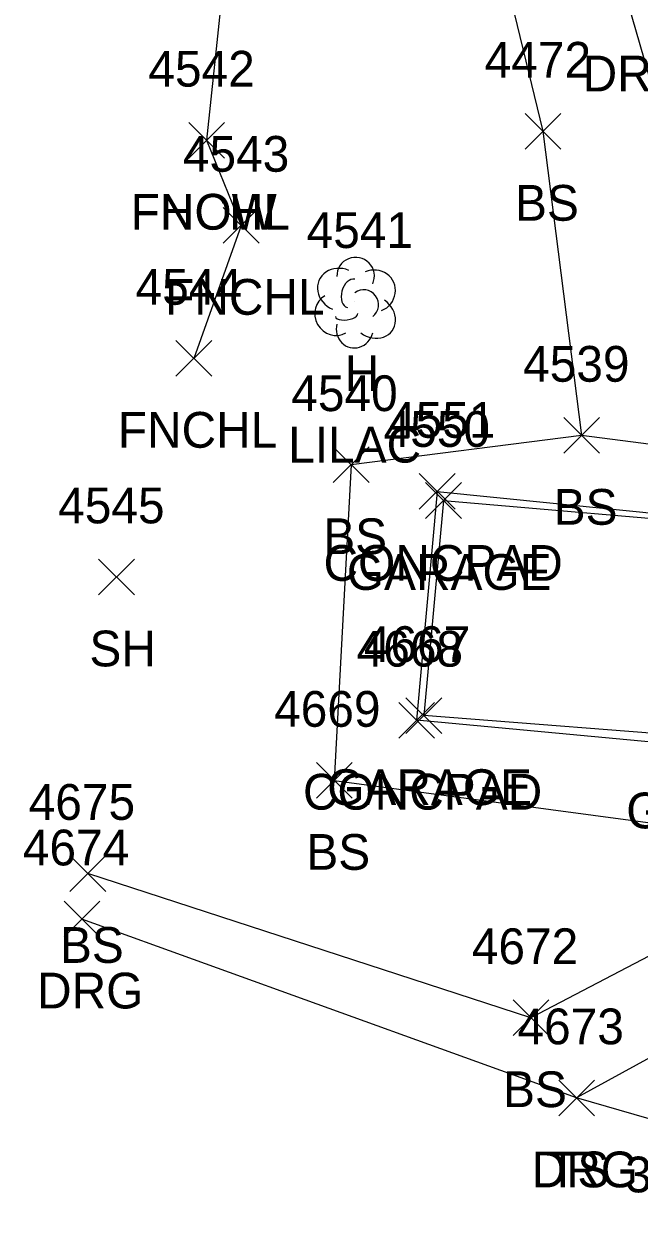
# Model space of a CAD drawing. Extents: x 1443912 to 1445411, y 621446 to 623693.
# Drawn here: x 1444821.4 to 1444855.8, y 623135.9 to 623202.8 of the extents above; entities that cross this region are included whole.
import ezdxf

# ---------------------------------------------------------------- set-up
doc = ezdxf.new("R2010")
doc.units = 0
for name, color, linetype in [('L_A', 7, 'Continuous'), ('L_C', 7, 'Continuous'), ('L_I', 7, 'Continuous'), ('L_TIC', 7, 'Continuous'), ('LBC', 7, 'Continuous'), ('LELB', 7, 'Continuous'), ('LFNC', 7, 'Continuous'), ('LS', 7, 'Continuous'), ('LTD', 7, 'Continuous'), ('R_A', 7, 'Continuous'), ('R_C', 7, 'Continuous'), ('R_I', 7, 'Continuous'), ('R_TIC', 7, 'Continuous'), ('RDG', 7, 'Continuous')]:
    doc.layers.add(name, color=color, linetype=linetype)

msp = doc.modelspace()

# ---------------------------------------------------------------- linework, layer by layer
at = {"layer": 'L_TIC'}
for points in [[(1444849.417, 623195.823), (1444851.417, 623197.823)], [(1444851.417, 623195.823), (1444849.417, 623197.823)], [(1444830.618, 623195.323), (1444832.618, 623197.323)], [(1444832.618, 623195.323), (1444830.618, 623197.323)], [(1444830.618, 623195.323), (1444832.618, 623197.323)], [(1444832.618, 623195.323), (1444830.618, 623197.323)], [(1444832.547, 623190.563), (1444834.547, 623192.563)], [(1444834.547, 623190.563), (1444832.547, 623192.563)], [(1444829.902, 623183.126), (1444831.902, 623185.126)], [(1444831.902, 623183.126), (1444829.902, 623185.126)], [(1444851.576, 623178.818), (1444853.576, 623180.818)], [(1444853.576, 623178.818), (1444851.576, 623180.818)], [(1444851.576, 623178.818), (1444853.576, 623180.818)], [(1444853.576, 623178.818), (1444851.576, 623180.818)], [(1444838.694, 623177.175), (1444840.694, 623179.175)], [(1444840.694, 623177.175), (1444838.694, 623179.175)], [(1444843.506, 623175.683), (1444845.506, 623177.683)], [(1444845.506, 623175.683), (1444843.506, 623177.683)], [(1444843.506, 623175.683), (1444845.506, 623177.683)], [(1444845.506, 623175.683), (1444843.506, 623177.683)], [(1444843.855, 623175.174), (1444845.855, 623177.174)], [(1444845.855, 623175.174), (1444843.855, 623177.174)], [(1444843.855, 623175.174), (1444845.855, 623177.174)], [(1444845.855, 623175.174), (1444843.855, 623177.174)], [(1444825.575, 623170.897), (1444827.575, 623172.897)], [(1444827.575, 623170.897), (1444825.575, 623172.897)], [(1444842.356, 623162.884), (1444844.356, 623164.884)], [(1444844.356, 623162.884), (1444842.356, 623164.884)], [(1444842.356, 623162.884), (1444844.356, 623164.884)], [(1444844.356, 623162.884), (1444842.356, 623164.884)], [(1444842.757, 623163.141), (1444844.757, 623165.141)], [(1444844.757, 623163.141), (1444842.757, 623165.141)], [(1444842.757, 623163.141), (1444844.757, 623165.141)], [(1444844.757, 623163.141), (1444842.757, 623165.141)], [(1444837.752, 623159.519), (1444839.752, 623161.519)], [(1444839.752, 623159.519), (1444837.752, 623161.519)], [(1444823.976, 623154.314), (1444825.976, 623156.314)], [(1444825.976, 623154.314), (1444823.976, 623156.314)], [(1444848.747, 623146.245), (1444850.747, 623148.245)], [(1444850.747, 623146.245), (1444848.747, 623148.245)], [(1444851.3, 623141.76), (1444853.3, 623143.76)], [(1444853.3, 623141.76), (1444851.3, 623143.76)]]:
    msp.add_lwpolyline(points, dxfattribs=at)
at = {"layer": 'LBC'}
for points in [[(1444834.425, 623222.976), (1444831.618, 623196.323)], [(1444844.855, 623176.174), (1444861.316, 623174.754), (1444860.475, 623162.837), (1444843.757, 623164.141)], [(1444844.855, 623176.174), (1444843.757, 623164.141)]]:
    msp.add_lwpolyline(points, dxfattribs=at)
at = {"layer": 'LELB'}
for points in [[(1444889.818, 623234.04), (1444885.494, 623208), (1444880.825, 623188.505), (1444872.453, 623183.102), (1444862.516, 623178.532), (1444852.576, 623179.818)], [(1444902.957, 623233.286), (1444894.586, 623205.659), (1444889.191, 623187.939), (1444879.578, 623174.577), (1444872.118, 623162.043), (1444873.893, 623154.396), (1444865.845, 623150.18), (1444852.3, 623142.76)], [(1444834.425, 623222.976), (1444845.947, 623215.264), (1444850.417, 623196.823), (1444852.576, 623179.818), (1444839.694, 623178.175), (1444838.752, 623160.519), (1444860.598, 623157.594), (1444858.828, 623151.991), (1444849.747, 623147.245), (1444824.976, 623155.314)]]:
    msp.add_lwpolyline(points, dxfattribs=at)
at = {"layer": 'LFNC'}
msp.add_lwpolyline([(1444831.618, 623196.323), (1444833.547, 623191.563), (1444830.902, 623184.126)], dxfattribs=at)
at = {"layer": 'LS'}
for points in [[(1444844.506, 623176.683), (1444864.322, 623174.689), (1444864.102, 623172.907), (1444863.303, 623163.985), (1444863.09, 623162.052), (1444843.356, 623163.884)], [(1444844.506, 623176.683), (1444843.356, 623163.884)]]:
    msp.add_lwpolyline(points, dxfattribs=at)
at = {"layer": 'LTD'}
msp.add_line((1444839.899, 623187.296), (1444839.899, 623187.296), dxfattribs=at)
msp.add_line((1444839.899, 623187.296), (1444839.899, 623187.296), dxfattribs=at)
msp.add_arc((1444839.946, 623188.73), 1.047, 335.52715, 180.95627, dxfattribs=at)
for centre, major_axis, ratio, start_param, end_param in [((1444839.107, 623187.963), (1.21, -0.512), 0.895232, 1.570796, 4.712389), ((1444840.941, 623187.88), (-1.141, -0.483), 0.949671, 1.570796, 4.712389), ((1444839.691, 623187.754), (-0.208, -0.792), 0.645439, 3.141593, 6.283185), ((1444838.816, 623186.588), (0.584, -1.042), 0.959034, 3.141593, 6.283185), ((1444840.399, 623187.13), (-0.5, 0.667), 0.989748, 3.141593, 6.283185), ((1444840.899, 623186.463), (-1.09, 0.792), 0.841452, 1.570796, 4.712389), ((1444839.441, 623186.546), (-0.625, -0.083), 0.423636, 0, 3.141593), ((1444839.9, 623185.796), (0.265, 1.061), 0.942809, 1.570796, 4.712389)]:
    msp.add_ellipse(centre, major_axis=major_axis, ratio=ratio, start_param=start_param, end_param=end_param, dxfattribs=at)
at = {"layer": 'R_TIC'}
for points in [[(1444823.648, 623151.765), (1444825.648, 623153.765)], [(1444825.648, 623151.765), (1444823.648, 623153.765)], [(1444851.3, 623141.76), (1444853.3, 623143.76)], [(1444853.3, 623141.76), (1444851.3, 623143.76)]]:
    msp.add_lwpolyline(points, dxfattribs=at)
at = {"layer": 'RDG'}
for points in [[(1444835.037, 623228.079), (1444850.979, 623229.373), (1444853.681, 623215.214), (1444855.147, 623204.057), (1444862.516, 623178.532), (1444867.375, 623173.1)], [(1444875.95, 623135.929), (1444852.3, 623142.76), (1444824.648, 623152.765)]]:
    msp.add_lwpolyline(points, dxfattribs=at)

# ---------------------------------------------------------------- texts
at = {"layer": 'L_A'}
for s, p in [('BS', (1444848.858, 623191.823)), ('FNCHL', (1444827.366, 623191.323)), ('HOW', (1444829.004, 623191.323)), ('FNCHL', (1444829.295, 623186.563)), ('H', (1444839.332, 623182.296)), ('FNCHL', (1444826.65, 623179.126)), ('BS', (1444851.017, 623174.818)), ('BS', (1444851.017, 623174.818)), ('BS', (1444838.135, 623173.175)), ('CONCPAD', (1444838.152, 623171.683)), ('CONCPAD', (1444838.152, 623171.683)), ('GARAGE', (1444839.454, 623171.174)), ('GARAGE', (1444839.454, 623171.174)), ('SH', (1444825.064, 623166.897)), ('CONCPAD', (1444837.002, 623158.884)), ('CONCPAD', (1444837.002, 623158.884)), ('GARAGE', (1444838.356, 623159.141)), ('GARAGE', (1444838.356, 623159.141)), ('GARAGE', (1444855.073, 623157.837)), ('BS', (1444837.192, 623155.519)), ('BS', (1444823.416, 623150.314)), ('BS', (1444848.188, 623142.245)), ('TS', (1444850.71, 623137.76))]:
    msp.add_text(s, height=2, dxfattribs=at).set_placement(p)
at = {"layer": 'L_C'}
msp.add_text('LILAC', height=2, dxfattribs=at).set_placement((1444836.175, 623178.296))
at = {"layer": 'L_I'}
for s, p in [('4472', (1444847.157, 623199.823)), ('4542', (1444828.358, 623199.323)), ('4542', (1444828.358, 623199.323)), ('4543', (1444830.287, 623194.563)), ('4541', (1444837.206, 623190.296)), ('4544', (1444827.642, 623187.126)), ('4539', (1444849.308, 623182.818)), ('4539', (1444849.308, 623182.818)), ('4540', (1444836.348, 623181.175)), ('4551', (1444841.814, 623179.683)), ('4551', (1444841.814, 623179.683)), ('4550', (1444841.509, 623179.174)), ('4550', (1444841.509, 623179.174)), ('4545', (1444823.316, 623174.897)), ('4668', (1444840.002, 623166.884)), ('4668', (1444840.002, 623166.884)), ('4667', (1444840.403, 623167.141)), ('4667', (1444840.403, 623167.141)), ('4669', (1444835.389, 623163.519)), ('4675', (1444821.668, 623158.314)), ('4672', (1444846.44, 623150.245)), ('4673', (1444848.993, 623145.76))]:
    msp.add_text(s, height=2, dxfattribs=at).set_placement(p)
at = {"layer": 'R_A'}
for p in [(1444852.635, 623199.057), (1444822.137, 623147.765), (1444849.788, 623137.76)]:
    msp.add_text('DRG', height=2, dxfattribs=at).set_placement(p)
at = {"layer": 'R_C'}
msp.add_text('3-WOOD POST', height=2, dxfattribs=at).set_placement((1444855.013, 623137.479))
at = {"layer": 'R_I'}
for s, p in [('4674', (1444821.341, 623155.765)), ('4673', (1444848.993, 623145.76))]:
    msp.add_text(s, height=2, dxfattribs=at).set_placement(p)

doc.saveas('drawing.dxf')
